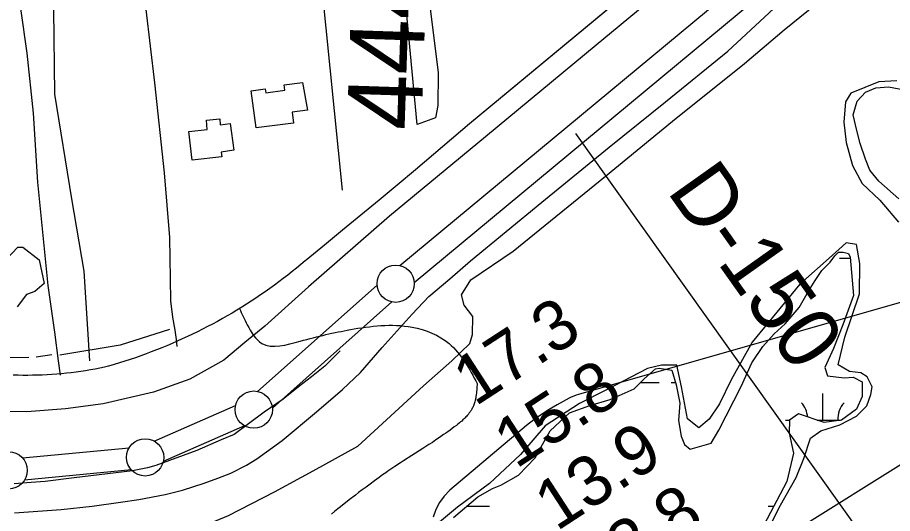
# Model space of a CAD drawing. Extents: x 3477039 to 3515015, y 546746 to 572297.
# Drawn here: x 3506208 to 3507382, y 559667 to 560333 of the extents above; entities that cross this region are included whole.
import ezdxf

# ---------------------------------------------------------------- set-up
doc = ezdxf.new("R2010")
doc.units = 0
for name, color, linetype in [('V-BLDG-OTLN', 7, 'Continuous'), ('V-FLOD-BASE', 7, 'Continuous'), ('V-LEVE-TOET', 7, 'Continuous'), ('V-RIVR-RANG', 7, 'Continuous'), ('V-RIVR-RANG-IDEN', 7, 'Continuous'), ('V-ROAD-CNTR', 7, 'Continuous'), ('V-SITE-VEGE', 7, 'Continuous'), ('V-SURV-IDEN', 7, 'Continuous'), ('V-SURV-LINE', 7, 'Continuous'), ('V-TOPO-MINR', 7, 'Continuous'), ('V-TOPO-SHOR', 7, 'Continuous'), ('V-WETL-SWMP', 7, 'Continuous')]:
    doc.layers.add(name, color=color, linetype=linetype)

msp = doc.modelspace()

# ---------------------------------------------------------------- linework, layer by layer
at = {"layer": 'V-BLDG-OTLN'}
for points in [[(3506590.6, 560245.7), (3506596.9, 560208.7), (3506576.6, 560205.8), (3506578.2, 560191.1), (3506528.3, 560185), (3506521.6, 560234.3), (3506540.1, 560237.1), (3506541.2, 560231.6), (3506566.5, 560235.5), (3506566, 560242.3)], [(3506493.4, 560190.4), (3506498.4, 560154.7), (3506481.4, 560152.3), (3506482.3, 560145.8), (3506442.3, 560141.3), (3506437.8, 560179.7), (3506462.6, 560182.5), (3506461.5, 560195), (3506479.3, 560196.8), (3506480, 560188.7)]]:
    msp.add_lwpolyline(points, close=True, dxfattribs=at)
at = {"layer": 'V-FLOD-BASE'}
msp.add_lwpolyline([(3506641, 559885.7), (3506620.4, 559865.1), (3506602.4, 559850.6), (3506585, 559837.3), (3506564.5, 559821), (3506539, 559803.5), (3506517.9, 559787.8), (3506498.7, 559773.3), (3506481.4, 559766.2), (3506448.6, 559751.9), (3506393.6, 559731.7), (3506382.5, 559728.8), (3506362.2, 559724.8), (3506284, 559715.4), (3506245.2, 559710.4), (3506226.1, 559708.8), (3506203.3, 559707.3)], dxfattribs=at)
at = {"layer": 'V-LEVE-TOET'}
for points in [[(3507503.7, 560723.7), (3507478.8, 560702.8), (3507410.4, 560645.7), (3507260.6, 560519.2), (3507113.3, 560402.6), (3506984.6, 560295.6), (3506836, 560172.8), (3506707.3, 560066.4), (3506598.4, 559971.3), (3506539.9, 559918.7), (3506513.2, 559896.9), (3506484.6, 559873.3), (3506439.4, 559847.5), (3506390.6, 559830.3), (3506322.7, 559814.7), (3506272.2, 559808), (3506220.6, 559803.8), (3506196.6, 559804.1)], [(3506204, 559668.2), (3506266.7, 559672.8), (3506308, 559677.2), (3506346.1, 559682.8), (3506370.8, 559686.2), (3506405.9, 559693.1), (3506429.4, 559698.9), (3506458.4, 559708.3), (3506476.9, 559714.8), (3506494.2, 559721.4), (3506515.2, 559732.1), (3506528.9, 559740.6), (3506563, 559765.3), (3506609.1, 559804), (3506643.9, 559833.7), (3506668.2, 559856.7), (3506697.5, 559890.1), (3506737.5, 559935), (3506759.9, 559958.7), (3506787.9, 559982.3), (3506815.9, 560006.5), (3506911.6, 560085.1), (3507001.8, 560158.9), (3507077.6, 560219.9), (3507160.9, 560287.6), (3507235, 560356.1)]]:
    msp.add_lwpolyline(points, dxfattribs=at)
at = {"layer": 'V-RIVR-RANG'}
msp.add_line((3506956.5, 560177.3), (3507827.7, 558956.2), dxfattribs=at)
at = {"layer": 'V-ROAD-CNTR'}
for points in [[(3507743.2, 560958), (3507486.2, 560746.3), (3506814.6, 560190)], [(3506422.4, 559891.5), (3506421.2, 559900.9), (3506419.3, 559913.3), (3506416.5, 559930.8), (3506413.8, 559952.6), (3506413.4, 559982.4), (3506412.4, 560037.5), (3506405.1, 560124.5), (3506392.2, 560245), (3506380.4, 560343.6), (3506368.5, 560440.1), (3506357.1, 560545.6), (3506346.9, 560642.5), (3506332, 560737.8)], [(3507477.9, 560739.5), (3506814.6, 560190)], [(3506276.1, 560457.1), (3506256.1, 560343.4), (3506257.8, 560229.8), (3506280.3, 560089.4), (3506296.9, 559992.5), (3506304.4, 559872.2)], [(3506211.8, 560345.1), (3506220.3, 560284.8), (3506229, 560204.5), (3506235, 560111.9), (3506248.5, 559973.2), (3506257.4, 559910.8), (3506262.4, 559872.4), (3506265.2, 559853.1)], [(3506814.6, 560190), (3506790.4, 560169.4), (3506766.2, 560148.9), (3506741.9, 560128.5), (3506717.6, 560108.1), (3506693.2, 560087.8), (3506668.7, 560067.6), (3506644.2, 560047.4), (3506619.7, 560027.3), (3506595.1, 560007.2), (3506594, 560006.3)], [(3506814.6, 560190), (3506790.4, 560169.4), (3506766.2, 560148.9), (3506741.9, 560128.5), (3506717.6, 560108.1), (3506693.2, 560087.8), (3506668.7, 560067.6), (3506644.2, 560047.4), (3506619.7, 560027.3), (3506595.1, 560007.2), (3506594, 560006.3)], [(3506594, 560006.3), (3506588.2, 560001.5), (3506582.4, 559996.7), (3506576.5, 559992), (3506570.6, 559987.3), (3506564.6, 559982.7), (3506558.6, 559978.2), (3506552.6, 559973.7), (3506546.4, 559969.3), (3506540.3, 559965), (3506534.1, 559960.7), (3506527.8, 559956.5), (3506521.5, 559952.3), (3506515.2, 559948.3), (3506508.8, 559944.2), (3506502.4, 559940.3), (3506495.9, 559936.4), (3506489.4, 559932.6), (3506482.9, 559928.9), (3506476.3, 559925.2), (3506469.6, 559921.6), (3506463, 559918.1), (3506456.3, 559914.7), (3506449.5, 559911.3), (3506442.8, 559908), (3506436, 559904.7), (3506429.1, 559901.6), (3506422.3, 559898.5), (3506415.4, 559895.5), (3506408.4, 559892.5), (3506401.4, 559889.6), (3506394.4, 559886.8), (3506387.4, 559884.1), (3506380.4, 559881.5), (3506373.3, 559878.9), (3506366.2, 559876.4), (3506359, 559874), (3506351.9, 559871.6), (3506344.7, 559869.4), (3506337.5, 559867.2), (3506330.2, 559865.1), (3506324.9, 559863.6)], [(3506594, 560006.3), (3506588.2, 560001.5), (3506582.4, 559996.7), (3506576.5, 559992), (3506570.6, 559987.3), (3506564.6, 559982.7), (3506558.6, 559978.2), (3506552.6, 559973.7), (3506546.4, 559969.3), (3506540.3, 559965), (3506534.1, 559960.7), (3506527.8, 559956.5), (3506521.5, 559952.3), (3506515.2, 559948.3), (3506508.8, 559944.2), (3506502.4, 559940.3), (3506495.9, 559936.4), (3506489.4, 559932.6), (3506482.9, 559928.9), (3506476.3, 559925.2), (3506469.6, 559921.6), (3506463, 559918.1), (3506456.3, 559914.7), (3506449.5, 559911.3), (3506442.8, 559908), (3506436, 559904.7), (3506429.1, 559901.6), (3506422.3, 559898.5), (3506415.4, 559895.5), (3506408.4, 559892.5), (3506401.4, 559889.6), (3506394.4, 559886.8), (3506387.4, 559884.1), (3506380.4, 559881.5), (3506373.3, 559878.9), (3506366.2, 559876.4), (3506359, 559874), (3506351.9, 559871.6), (3506344.7, 559869.4), (3506337.5, 559867.2), (3506330.2, 559865.1), (3506324.9, 559863.6)], [(3506324.9, 559863.6), (3506318.5, 559862.3), (3506312.2, 559861.1), (3506305.7, 559860), (3506299.3, 559858.9), (3506292.9, 559858), (3506286.5, 559857.1), (3506280, 559856.3), (3506273.6, 559855.6), (3506267.1, 559854.9), (3506260.6, 559854.4), (3506254.1, 559853.9), (3506247.6, 559853.5), (3506241.1, 559853.2), (3506234.6, 559852.9), (3506228.2, 559852.8), (3506221.7, 559852.7), (3506215.2, 559852.7), (3506208.7, 559852.8), (3506202.2, 559852.9)], [(3506324.9, 559863.6), (3506318.5, 559862.3), (3506312.2, 559861.1), (3506305.7, 559860), (3506299.3, 559858.9), (3506292.9, 559858), (3506286.5, 559857.1), (3506280, 559856.3), (3506273.6, 559855.6), (3506267.1, 559854.9), (3506260.6, 559854.4), (3506254.1, 559853.9), (3506247.6, 559853.5), (3506241.1, 559853.2), (3506234.6, 559852.9), (3506228.2, 559852.8), (3506221.7, 559852.7), (3506215.2, 559852.7), (3506208.7, 559852.8), (3506202.2, 559852.9)], [(3506824.9, 559841.7), (3506824.4, 559835.6), (3506824.2, 559833.3), (3506824, 559831.3), (3506823.8, 559829.5), (3506823.5, 559826.5), (3506823.1, 559824.2), (3506822.8, 559822.4), (3506822.6, 559821.2), (3506822.2, 559819.2), (3506821.7, 559817.3), (3506821.3, 559815.9), (3506820.8, 559814.5), (3506820.4, 559813.2), (3506819.9, 559812), (3506819.3, 559810.8), (3506818.8, 559809.7), (3506818.2, 559808.6), (3506817.7, 559807.6), (3506817.1, 559806.6), (3506816.5, 559805.7), (3506815.9, 559804.8), (3506815.3, 559803.9), (3506814.1, 559802.3), (3506813, 559800.8), (3506811.8, 559799.4), (3506810.7, 559798.1), (3506809.6, 559797), (3506808.6, 559795.9), (3506807.6, 559794.9), (3506805.7, 559793.1), (3506804, 559791.5), (3506802.5, 559790.2), (3506801.1, 559789.1), (3506798.7, 559787.1), (3506796.9, 559785.7), (3506794.1, 559783.6), (3506791.4, 559781.5), (3506788.4, 559779.3), (3506785.4, 559777.2), (3506782.6, 559775.1), (3506779.8, 559773.2), (3506774.4, 559769.5), (3506769.3, 559766.1), (3506764.6, 559762.9), (3506760.1, 559760), (3506751.7, 559754.5), (3506736.9, 559745.1), (3506725.8, 559738), (3506721.7, 559735.4), (3506714.5, 559730.6), (3506709.1, 559727), (3506705.1, 559724.3), (3506702.1, 559722.2), (3506697.6, 559719.1), (3506693.2, 559715.9), (3506686.9, 559711.3), (3506681.1, 559706.9), (3506675.6, 559702.9), (3506670.5, 559699), (3506665.7, 559695.4), (3506661.3, 559692), (3506653, 559685.6), (3506645.7, 559679.9), (3506639.4, 559674.9), (3506633.9, 559670.4), (3506629.2, 559666.5)]]:
    msp.add_lwpolyline(points, dxfattribs=at)
msp.add_spline([(3506505.8, 559942.4), (3506516.3, 559920.6), (3506535.7, 559895.7), (3506587.3, 559898.6), (3506654.6, 559914.1), (3506737.5, 559917.4), (3506787, 559895.5), (3506824.9, 559841.7)], degree=3, dxfattribs=at)
at = {"layer": 'V-SITE-VEGE'}
for points in [[(3506757.8, 560377.4), (3506772.5, 560258.4), (3506771.9, 560214.8), (3506769, 560198.4), (3506744.3, 560189.2), (3506726.4, 560379.2)], [(3506174.1, 559425.2), (3506253.3, 559475.3), (3506301.5, 559510.4), (3506363.8, 559579.5), (3506400.2, 559618.3), (3506446.6, 559646.6), (3506491.2, 559664.8), (3506553, 559696.3), (3506604.6, 559724.6), (3506664.7, 559757.9), (3506752.8, 559838.6), (3506790.8, 559872.2), (3506815, 559895.7), (3506818.6, 559907.6), (3506818.9, 559931.5), (3506807.2, 559947), (3506803.9, 559960.7), (3506816.2, 559981), (3506873, 560019.4), (3506997.1, 560120), (3507086.8, 560193.9), (3507183.4, 560271), (3507236.9, 560316.3), (3507290.3, 560359.9)], [(3507387.7, 560247.7), (3507363.8, 560246.4), (3507326.1, 560231.5), (3507319.1, 560219.7), (3507317, 560192.4), (3507320.1, 560165.1), (3507328.2, 560134.3), (3507341.5, 560110.2), (3507365.1, 560087.7), (3507390.3, 560058.4)], [(3507198.3, 559612.5), (3507231.6, 559678.5), (3507252.6, 559715.8), (3507263.1, 559741.2), (3507272, 559768.4), (3507285.8, 559778.4), (3507311.5, 559786.6), (3507333.8, 559798.2), (3507347.7, 559811.7), (3507353, 559827), (3507354.8, 559837.2), (3507348.2, 559850.9), (3507339.7, 559856.1), (3507324.4, 559858.1), (3507309.2, 559866.8), (3507318.2, 559904.2), (3507337.8, 559961.9), (3507338.3, 560002.8), (3507333.6, 560028.5), (3507319.9, 560030.4), (3507301, 560013.6), (3507257.8, 559974.9), (3507193.6, 559897.4), (3507165.6, 559846.6), (3507149.9, 559814.4), (3507135.9, 559794.1), (3507122.1, 559782.4), (3507107, 559794.5), (3507099, 559837.3), (3507092.6, 559866.3), (3507072.1, 559866.6), (3507053.3, 559861.8), (3506998.3, 559833.5), (3506962.3, 559815.2), (3506915.8, 559785.2), (3506882.9, 559746.4), (3506841.4, 559707.7), (3506798.3, 559675.9), (3506774.2, 559655.8)], [(3506183.3, 559998.8), (3506208.5, 560024.6), (3506215.3, 560024.5), (3506237.1, 560007.7), (3506243.6, 559975.9), (3506231, 559965.1), (3506220, 559961.1), (3506207.4, 559944.8)]]:
    msp.add_lwpolyline(points, dxfattribs=at)
at = {"layer": 'V-SURV-LINE'}
for points in [[(3506721.2, 560000), (3507921.6, 560996)], [(3507940.8, 560973), (3506740.3, 559976.9)], [(3506530, 559831.3), (3506690.5, 559973.7)], [(3506710.4, 559951.2), (3506549.9, 559808.8)], [(3506391.4, 559764.4), (3506500.6, 559812.5)], [(3506512.7, 559785), (3506403.5, 559737)], [(3506214.6, 559742.1), (3506357.8, 559755.7)], [(3506360.7, 559725.8), (3506217.4, 559712.2)]]:
    msp.add_lwpolyline(points, dxfattribs=at)
for centre in [(3506715.4, 559975.7), (3506525, 559806.8), (3506379.2, 559742.7), (3506196.1, 559725.3)]:
    msp.add_circle(centre, 25, dxfattribs=at)
at = {"layer": 'V-TOPO-MINR'}
for points in [[(3507422.2, 559958.9), (3506960.8, 559827.2), (3506957.5, 559826.2), (3506954.3, 559824.9), (3506951.1, 559823.5), (3506948, 559822), (3506932.2, 559813.3), (3506921.4, 559807), (3506911, 559800.3), (3506900.9, 559793), (3506891.1, 559785.3), (3506788.1, 559698.6), (3506780.5, 559690.9), (3506774, 559682.4), (3506769.3, 559672.8), (3506765.6, 559662.6)], [(3507127.6, 559567.2), (3507529.9, 559818.4)]]:
    msp.add_lwpolyline(points, dxfattribs=at)
at = {"layer": 'V-TOPO-SHOR'}
msp.add_line((3506254, 559880.1), (3506233.2, 559877.3), dxfattribs=at)
for points in [[(3506644.1, 560101.1), (3506616.8, 560372.2), (3506581.8, 560676.1), (3506550.8, 560943.6), (3506524, 561180.9), (3506505.2, 561343.4), (3506692.4, 561370), (3506791, 561380.5), (3506858.5, 561386.9), (3506953.6, 561405.6), (3507128.9, 561430.6)], [(3506411.8, 559914.4), (3506345.9, 559893.1), (3506264.8, 559879.9)], [(3506223.2, 559876.6), (3506156.3, 559876.1), (3506126.9, 559884.1)]]:
    msp.add_lwpolyline(points, dxfattribs=at)
at = {"layer": 'V-WETL-SWMP'}
for p, q in [((3507311.1, 560009.8), (3507325.5, 560009.8)), ((3507044.2, 559843.3), (3507069.2, 559843.3)), ((3507085.2, 559843.3), (3507091, 559843.3)), ((3507288.5, 559792.6), (3507288.5, 559828.6)), ((3507238.5, 559792.6), (3507243.8, 559792.6)), ((3507281, 559792.6), (3507312.4, 559792.6)), ((3506810.6, 559677.2), (3506841.2, 559677.2)), ((3507215.1, 559677.2), (3507222.8, 559677.2))]:
    msp.add_line(p, q, dxfattribs=at)
for points in [[(3507390.6, 560089.4), (3507363.9, 560113.1), (3507351.8, 560128), (3507345.9, 560142.9), (3507338.8, 560163.9), (3507334.1, 560181.1), (3507329.5, 560202.1), (3507334.6, 560220.5), (3507345.9, 560232.6), (3507359.5, 560238.6), (3507376.7, 560239.6), (3507407.4, 560234.2)], [(3506793.2, 559662.2), (3506825.6, 559690), (3506845.4, 559700.8), (3506856.5, 559705.6), (3506880.1, 559718.8), (3506902.5, 559741.9), (3506912.6, 559760.2), (3506922.7, 559778.5), (3506948.8, 559802.7), (3506976, 559812.2), (3507003.2, 559820.4), (3507035.3, 559834.7), (3507049, 559848), (3507064, 559861.4), (3507068.9, 559862.5), (3507086.1, 559859.8), (3507091.9, 559840.1), (3507096.5, 559815.4), (3507095, 559792.1), (3507098.4, 559771.2), (3507103.1, 559760), (3507110.4, 559753.8), (3507138.8, 559762), (3507148.9, 559779.1), (3507179.2, 559837.7), (3507193.2, 559869.4), (3507208.2, 559891.4), (3507223.2, 559908.4), (3507238.1, 559921.7), (3507256.9, 559943.6), (3507269.5, 559965.5), (3507278.3, 559980.2), (3507287.1, 559993.6), (3507298.3, 560004.5), (3507304.5, 560013), (3507309.5, 560017.8), (3507315.7, 560017.8), (3507323, 560016.4), (3507325.4, 560011.5), (3507329.6, 559959.8), (3507315.6, 559920.6), (3507302.8, 559888.8), (3507291.4, 559863.2), (3507295, 559852.1), (3507317.1, 559849.3), (3507329.4, 559850.4), (3507341.6, 559844.1), (3507341.3, 559824.4), (3507333.7, 559807.3), (3507313.8, 559792.8), (3507290.4, 559789.4), (3507256.1, 559801), (3507243.7, 559792.5), (3507243.5, 559775.3), (3507249.3, 559748.2), (3507240.2, 559710.2), (3507204.8, 559643.1)]]:
    msp.add_lwpolyline(points, dxfattribs=at)
for centre, start, end in [((3507233.3, 559793.1), 6.194, 40.7718), ((3507343.8, 559793.1), 139.2282, 180.7718)]:
    msp.add_arc(centre, 35.2, start, end, dxfattribs=at)

# ---------------------------------------------------------------- texts
at = {"layer": 'V-RIVR-RANG'}
for s, p in [('17.3', (3506822, 559810.3)), ('15.8', (3506876.7, 559726.6)), ('13.9', (3506931.2, 559642.8)), ('13.8', (3506986.2, 559559.3))]:
    msp.add_text(s, height=67, rotation=33.0383, dxfattribs=at).set_placement(p)
at = {"layer": 'V-RIVR-RANG-IDEN'}
msp.add_text('D-150', height=83, rotation=305.3653, dxfattribs=at).set_placement((3507078.2, 560100.1))
at = {"layer": 'V-SURV-IDEN'}
msp.add_text('4442+45.9', height=100, rotation=88.1008, dxfattribs=at).set_placement((3506749.9, 560180.8))

doc.saveas('drawing.dxf')
